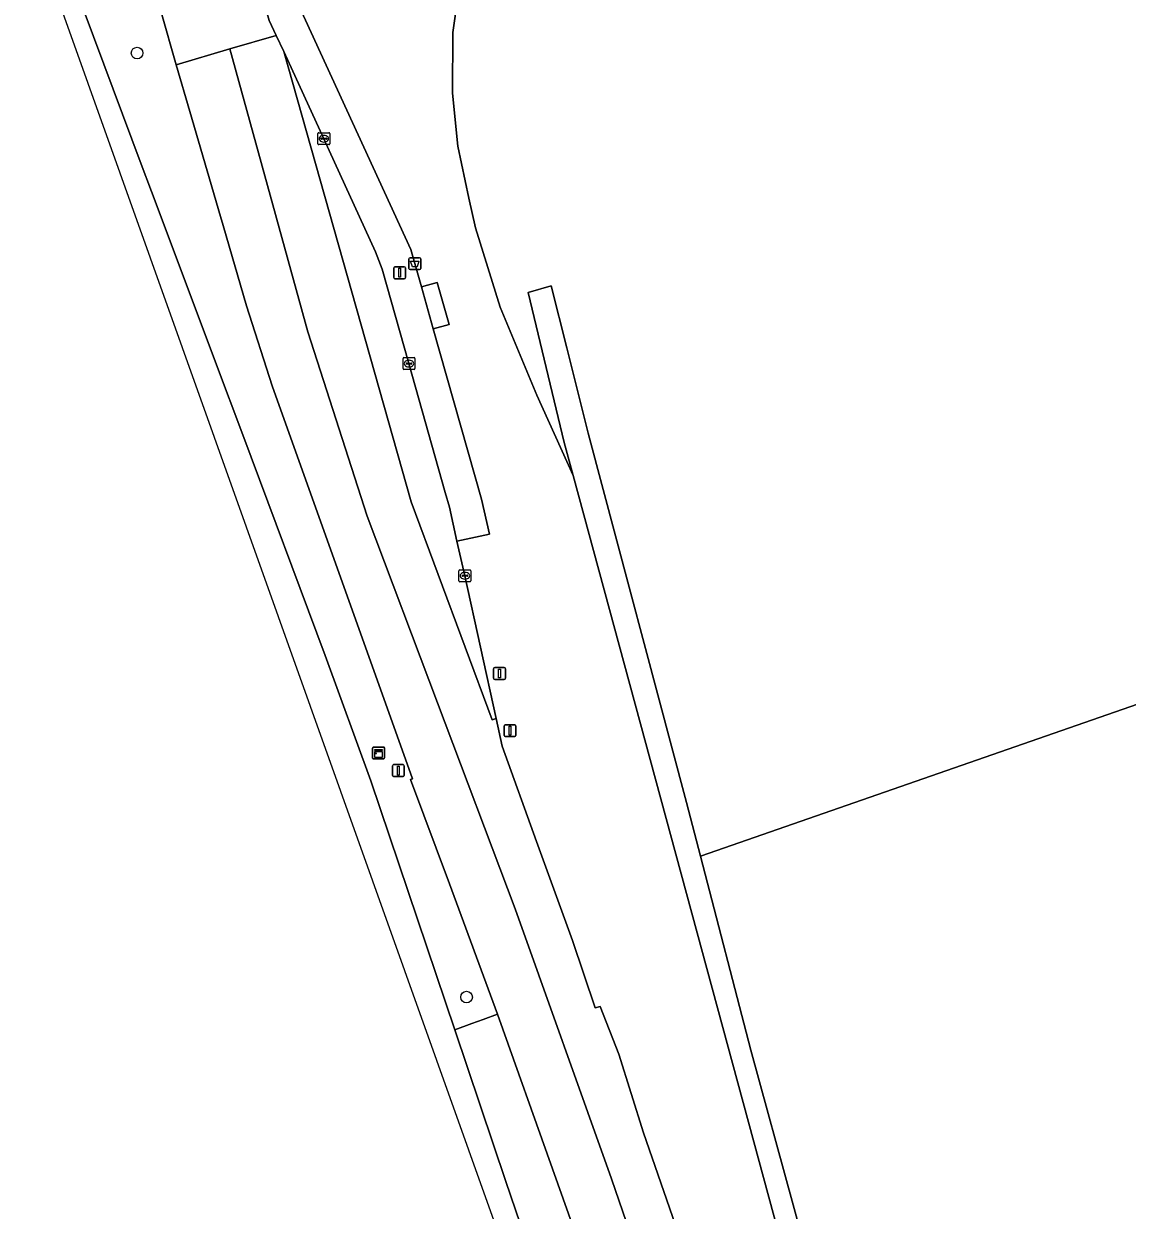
# Model space of a CAD drawing. Extents: x 162661 to 163484, y 380247 to 381230.
# Drawn here: x 162686.4 to 162779.1, y 380630.3 to 380730 of the extents above; entities that cross this region are included whole.
import ezdxf

# ---------------------------------------------------------------- set-up
doc = ezdxf.new("R2010")
doc.units = 0
for name, color, linetype in [('IMGEO_Afvalbak', 7, 'Continuous'), ('IMGEO_Berm_gesloten', 7, 'Continuous'), ('IMGEO_Berm_groen', 7, 'Continuous'), ('IMGEO_Boom', 7, 'Continuous'), ('IMGEO_Erf', 7, 'Continuous'), ('IMGEO_Groenvoorziening', 7, 'Continuous'), ('IMGEO_Kast', 7, 'Continuous'), ('IMGEO_Kolk', 7, 'Continuous'), ('IMGEO_Lichtmast', 7, 'Continuous'), ('IMGEO_Rijbaan_lokaal_gesloten', 7, 'Continuous'), ('IMGEO_Rijbaan_regionaal_gesloten', 7, 'Continuous'), ('IMGEO_Verkeersbordpaal', 7, 'Continuous'), ('IMGEO_Voetpad_gesloten', 7, 'Continuous'), ('IMGEO_Voetpad_open', 7, 'Continuous'), ('IMGEO_Waterloop', 7, 'Continuous')]:
    doc.layers.add(name, color=color, linetype=linetype)

msp = doc.modelspace()

# ---------------------------------------------------------------- linework, layer by layer
at = {"layer": 'IMGEO_Afvalbak'}
for p, q in [((162718.744, 380709.469), (162718.744, 380710.269)), ((162718.744, 380710.269), (162718.744, 380709.469)), ((162718.844, 380710.369), (162719.634, 380710.369)), ((162719.634, 380710.369), (162718.844, 380710.369)), ((162719.734, 380710.269), (162719.734, 380709.469)), ((162719.734, 380709.469), (162719.734, 380710.269)), ((162719.634, 380709.369), (162718.844, 380709.369)), ((162718.844, 380709.369), (162719.634, 380709.369))]:
    msp.add_line(p, q, dxfattribs=at)
msp.add_lwpolyline([(162718.887, 380710.083), (162719.591, 380710.083), (162719.442, 380709.613), (162719.036, 380709.613), (162718.887, 380710.083)], dxfattribs=at)
for centre, start, end in [((162718.844, 380710.269), 90, 180), ((162718.844, 380710.269), 90, 180), ((162719.634, 380710.269), 0, 90), ((162719.634, 380710.269), 360, 90), ((162718.844, 380709.469), 180, 270), ((162718.844, 380709.469), 180, 270), ((162719.634, 380709.469), 270, 0), ((162719.634, 380709.469), 270, 0)]:
    msp.add_arc(centre, 0.1, start, end, dxfattribs=at)
at = {"layer": 'IMGEO_Berm_gesloten'}
msp.add_lwpolyline([(162726.175, 380646.809), (162724.978, 380646.368), (162724.039, 380646.022), (162722.591, 380645.488), (162726.89, 380632.735), (162737.325, 380602.128), (162738.836, 380602.55), (162739.799, 380602.818), (162741.086, 380603.177), (162735.435, 380620.819)], close=True, dxfattribs=at)
at = {"layer": 'IMGEO_Berm_groen'}
for points in [[(162732.546, 380692.054), (162729.49, 380698.811), (162726.399, 380706.208), (162724.344, 380712.875), (162723.77, 380715.356), (162722.852, 380719.735), (162722.396, 380724.185), (162722.448, 380729.287), (162723.012, 380733.427), (162724.006, 380737.484), (162725.419, 380741.416), (162726.001, 380742.737), (162727.877, 380746.449), (162729.94, 380750.05), (162732.522, 380754.035), (162725.177, 380757.753), (162719.136, 380760.933)], [(162705.658, 380744.853), (162709.591, 380731.357), (162718.906, 380711.05), (162719.789, 380707.928), (162721.118, 380708.288), (162722.113, 380704.765), (162720.791, 380704.382), (162724.834, 380690.082), (162725.507, 380687.148), (162722.77, 380686.554), (162723.452, 380683.643), (162726.067, 380671.66), (162726.58, 380669.315), (162729.466, 380661.324), (162732.487, 380652.994), (162734.402, 380647.341), (162734.825, 380647.462), (162736.368, 380643.448), (162738.459, 380636.841), (162743.325, 380622.775)], [(162707.256, 380699.611), (162705.104, 380706.322), (162703.13, 380713.058), (162702.905, 380713.829), (162701.788, 380717.66), (162700.329, 380722.662), (162699.197, 380726.573), (162697.916, 380731), (162695.49, 380739.38)], [(162689.106, 380737.379), (162696.257, 380718.227), (162697.124, 380715.919), (162698.521, 380712.197), (162702.59, 380701.362), (162704.786, 380695.479), (162711.705, 380676.948), (162715.535, 380666.418), (162722.591, 380645.488), (162724.039, 380646.022), (162724.978, 380646.368), (162726.175, 380646.809), (162722.144, 380657.752), (162718.87, 380666.52), (162719.055, 380666.59), (162707.256, 380699.611)], [(162771.398, 380543.272), (162772.778, 380543.615), (162732.546, 380692.054)]]:
    msp.add_lwpolyline(points, dxfattribs=at)
at = {"layer": 'IMGEO_Boom'}
for centre in [(162695.906, 380727.562), (162723.586, 380648.24)]:
    msp.add_circle(centre, 0.489, dxfattribs=at)
at = {"layer": 'IMGEO_Erf'}
msp.add_lwpolyline([(162798.381, 380721.425), (162787.525, 380726.823), (162790.406, 380715.601), (162793.16, 380704.875), (162801.193, 380682.157), (162797.791, 380681.078), (162798.321, 380679.384), (162783.249, 380674.01), (162743.234, 380660.078), (162747.474, 380643.775), (162754.576, 380617.789)], dxfattribs=at)
at = {"layer": 'IMGEO_Groenvoorziening'}
msp.add_lwpolyline([(162723.012, 380733.427), (162722.448, 380729.287), (162722.396, 380724.185), (162722.852, 380719.735), (162723.77, 380715.356), (162724.344, 380712.875), (162726.399, 380706.208), (162729.49, 380698.811), (162732.546, 380692.054), (162731.791, 380694.838), (162728.753, 380707.45), (162730.694, 380708.003), (162732.017, 380702.806), (162733.809, 380695.636), (162742.063, 380664.583), (162743.234, 380660.078), (162783.249, 380674.01)], dxfattribs=at)
at = {"layer": 'IMGEO_Kast'}
for p, q in [((162715.694, 380668.325), (162715.694, 380669.166)), ((162715.694, 380669.166), (162715.694, 380668.325)), ((162715.769, 380669.25), (162716.61, 380669.25)), ((162716.61, 380669.25), (162715.769, 380669.25)), ((162716.694, 380669.175), (162716.694, 380668.334)), ((162716.694, 380668.334), (162716.694, 380669.175)), ((162716.619, 380668.25), (162715.778, 380668.25)), ((162715.778, 380668.25), (162716.619, 380668.25))]:
    msp.add_line(p, q, dxfattribs=at)
for points in [[(162715.889, 380669.04), (162716.489, 380669.04), (162716.489, 380668.955), (162715.889, 380668.955), (162715.889, 380669.04)], [(162715.889, 380668.865), (162716.489, 380668.865), (162716.489, 380668.376), (162715.889, 380668.376), (162715.889, 380668.865)]]:
    msp.add_lwpolyline(points, dxfattribs=at)
msp.add_circle((162715.973, 380668.714), 0.0377, dxfattribs=at)
for centre, start, end in [((162715.772, 380669.172), 92.4484, 184.28452), ((162715.772, 380669.172), 92.4484, 184.28452), ((162716.616, 380669.172), 2.4484, 94.28452), ((162716.616, 380669.172), 2.4484, 94.28452), ((162715.772, 380668.328), 182.4484, 274.28452), ((162715.772, 380668.328), 182.4484, 274.28452), ((162716.616, 380668.328), 272.4484, 4.28452), ((162716.616, 380668.328), 272.4484, 4.28452)]:
    msp.add_arc(centre, 0.0779, start, end, dxfattribs=at)
at = {"layer": 'IMGEO_Kolk'}
for p, q in [((162711.097, 380719.94), (162711.097, 380720.792)), ((162711.172, 380720.866), (162712.024, 380720.866)), ((162711.356, 380720.36), (162711.356, 380720.372)), ((162711.794, 380720.323), (162711.396, 380720.323)), ((162711.399, 380720.409), (162711.797, 380720.409)), ((162711.585, 380720.646), (162711.61, 380720.646)), ((162711.84, 380720.372), (162711.84, 380720.36)), ((162712.098, 380720.792), (162712.098, 380719.94)), ((162712.024, 380719.866), (162711.172, 380719.866)), ((162711.608, 380720.086), (162711.583, 380720.086)), ((162718.25, 380701.043), (162718.25, 380701.895)), ((162718.325, 380701.969), (162719.177, 380701.969)), ((162718.509, 380701.463), (162718.509, 380701.475)), ((162718.947, 380701.426), (162718.549, 380701.426)), ((162718.552, 380701.512), (162718.95, 380701.512)), ((162718.738, 380701.749), (162718.763, 380701.749)), ((162718.993, 380701.475), (162718.993, 380701.463)), ((162719.251, 380701.895), (162719.251, 380701.043)), ((162719.177, 380700.969), (162718.325, 380700.969)), ((162718.761, 380701.189), (162718.736, 380701.189)), ((162722.951, 380683.217), (162722.951, 380684.069)), ((162723.026, 380684.143), (162723.878, 380684.143)), ((162723.21, 380683.637), (162723.21, 380683.649)), ((162723.648, 380683.6), (162723.25, 380683.6)), ((162723.253, 380683.686), (162723.651, 380683.686)), ((162723.462, 380683.363), (162723.437, 380683.363)), ((162723.439, 380683.923), (162723.464, 380683.923)), ((162723.694, 380683.649), (162723.694, 380683.637)), ((162723.952, 380684.069), (162723.952, 380683.217)), ((162723.878, 380683.143), (162723.026, 380683.143))]:
    msp.add_line(p, q, dxfattribs=at)
for points in [[(162711.097, 380719.94), (162711.097, 380720.792)], [(162711.172, 380720.866), (162712.024, 380720.866)], [(162712.098, 380720.792), (162712.098, 380719.94)], [(162712.024, 380719.866), (162711.172, 380719.866)], [(162718.25, 380701.043), (162718.25, 380701.895)], [(162718.325, 380701.969), (162719.177, 380701.969)], [(162719.251, 380701.895), (162719.251, 380701.043)], [(162719.177, 380700.969), (162718.325, 380700.969)], [(162722.951, 380683.217), (162722.951, 380684.069)], [(162723.026, 380684.143), (162723.878, 380684.143)], [(162723.952, 380684.069), (162723.952, 380683.217)], [(162723.878, 380683.143), (162723.026, 380683.143)]]:
    msp.add_lwpolyline(points, dxfattribs=at)
for centre, radius, start, end in [((162711.174, 380720.79), 0.0765, 91.55205, 178.44795), ((162711.174, 380720.79), 0.0765, 91.55205, 178.44795), ((162711.396, 380720.369), 0.0403, 85.87752, 175.75265), ((162711.393, 380720.359), 0.0366, 178.93798, 274.71019), ((162711.797, 380720.366), 0.043, 264.86636, 352.45326), ((162711.801, 380720.371), 0.0386, 1.73085, 96.63898), ((162712.022, 380720.79), 0.0765, 1.55205, 88.44795), ((162712.022, 380720.79), 0.0765, 1.55205, 88.44795), ((162711.174, 380719.942), 0.0765, 181.55205, 268.44795), ((162711.174, 380719.942), 0.0765, 181.55205, 268.44795), ((162712.022, 380719.942), 0.0765, 271.55205, 358.44795), ((162712.022, 380719.942), 0.0765, 271.55205, 358.44795), ((162718.327, 380701.893), 0.0765, 91.55205, 178.44795), ((162718.327, 380701.893), 0.0765, 91.55205, 178.44795), ((162718.549, 380701.472), 0.0403, 85.87752, 175.75265), ((162718.546, 380701.462), 0.0366, 178.93798, 274.71019), ((162718.95, 380701.469), 0.043, 264.86636, 352.45326), ((162718.954, 380701.474), 0.0386, 1.73085, 96.63898), ((162719.175, 380701.893), 0.0765, 1.55205, 88.44795), ((162719.175, 380701.893), 0.0765, 1.55205, 88.44795), ((162718.327, 380701.045), 0.0765, 181.55205, 268.44795), ((162718.327, 380701.045), 0.0765, 181.55205, 268.44795), ((162719.175, 380701.045), 0.0765, 271.55205, 358.44795), ((162719.175, 380701.045), 0.0765, 271.55205, 358.44795), ((162723.028, 380684.067), 0.0765, 91.55205, 178.44795), ((162723.028, 380684.067), 0.0765, 91.55205, 178.44795), ((162723.25, 380683.646), 0.0403, 85.87752, 175.75265), ((162723.247, 380683.636), 0.0366, 178.93798, 274.71019), ((162723.651, 380683.643), 0.043, 264.86636, 352.45326), ((162723.655, 380683.648), 0.0386, 1.73085, 96.63898), ((162723.876, 380684.067), 0.0765, 1.55205, 88.44795), ((162723.876, 380684.067), 0.0765, 1.55205, 88.44795), ((162723.028, 380683.219), 0.0765, 181.55205, 268.44795), ((162723.028, 380683.219), 0.0765, 181.55205, 268.44795), ((162723.876, 380683.219), 0.0765, 271.55205, 358.44795), ((162723.876, 380683.219), 0.0765, 271.55205, 358.44795)]:
    msp.add_arc(centre, radius, start, end, dxfattribs=at)
for centre, major_axis, ratio, start_param, end_param in [((162711.584, 380720.366), (-0.387, 0.002), 0.722429, 4.712389, 7.853982), ((162711.609, 380720.366), (-0.39, 0.002), 0.717154, 1.570796, 4.712389), ((162718.737, 380701.469), (-0.387, 0.002), 0.722429, 4.712389, 7.853982), ((162718.762, 380701.469), (-0.39, 0.002), 0.717154, 1.570796, 4.712389), ((162723.438, 380683.643), (-0.387, 0.002), 0.722429, 4.712389, 7.853982), ((162723.463, 380683.643), (-0.39, 0.002), 0.717154, 1.570796, 4.712389)]:
    msp.add_ellipse(centre, major_axis=major_axis, ratio=ratio, start_param=start_param, end_param=end_param, dxfattribs=at)
at = {"layer": 'IMGEO_Lichtmast'}
for p, q in [((162717.467, 380708.701), (162717.467, 380709.501)), ((162717.467, 380709.501), (162717.467, 380708.701)), ((162717.567, 380709.601), (162718.357, 380709.601)), ((162718.357, 380709.601), (162717.567, 380709.601)), ((162718.457, 380709.501), (162718.457, 380708.701)), ((162718.457, 380708.701), (162718.457, 380709.501)), ((162718.357, 380708.601), (162717.567, 380708.601)), ((162717.567, 380708.601), (162718.357, 380708.601)), ((162725.857, 380675.033), (162725.857, 380675.833)), ((162725.857, 380675.833), (162725.857, 380675.033)), ((162725.957, 380675.933), (162726.747, 380675.933)), ((162726.747, 380675.933), (162725.957, 380675.933)), ((162726.847, 380675.833), (162726.847, 380675.033)), ((162726.847, 380675.033), (162726.847, 380675.833)), ((162726.747, 380674.933), (162725.957, 380674.933)), ((162725.957, 380674.933), (162726.747, 380674.933))]:
    msp.add_line(p, q, dxfattribs=at)
for points in [[(162717.887, 380709.476), (162718.037, 380709.476), (162718.037, 380708.726), (162717.887, 380708.726), (162717.887, 380709.476)], [(162726.277, 380675.808), (162726.427, 380675.808), (162726.427, 380675.058), (162726.277, 380675.058), (162726.277, 380675.808)]]:
    msp.add_lwpolyline(points, dxfattribs=at)
for centre, start, end in [((162717.567, 380709.501), 90, 180), ((162717.567, 380709.501), 90, 180), ((162718.357, 380709.501), 0, 90), ((162718.357, 380709.501), 360, 90), ((162717.567, 380708.701), 180, 270), ((162717.567, 380708.701), 180, 270), ((162718.357, 380708.701), 270, 0), ((162718.357, 380708.701), 270, 0), ((162725.957, 380675.833), 90, 180), ((162725.957, 380675.833), 90, 180), ((162726.747, 380675.833), 0, 90), ((162726.747, 380675.833), 360, 90), ((162725.957, 380675.033), 180, 270), ((162725.957, 380675.033), 180, 270), ((162726.747, 380675.033), 270, 0), ((162726.747, 380675.033), 270, 0)]:
    msp.add_arc(centre, 0.1, start, end, dxfattribs=at)
at = {"layer": 'IMGEO_Rijbaan_lokaal_gesloten'}
for points in [[(162707.01, 380730.296), (162706.097, 380733.413), (162697.916, 380731), (162699.197, 380726.573), (162703.709, 380727.903), (162707.597, 380729.05)], [(162726.067, 380671.66), (162723.452, 380683.643), (162722.77, 380686.554), (162722.152, 380689.405), (162721.793, 380690.647), (162718.751, 380701.469), (162716.497, 380709.398), (162715.949, 380710.856), (162711.598, 380720.366), (162708.241, 380727.682), (162718.92, 380689.84), (162725.747, 380671.549)]]:
    msp.add_lwpolyline(points, close=True, dxfattribs=at)
at = {"layer": 'IMGEO_Rijbaan_regionaal_gesloten'}
for points in [[(162737.325, 380602.128), (162726.89, 380632.735), (162722.591, 380645.488), (162715.535, 380666.418), (162711.705, 380676.948), (162704.786, 380695.479), (162702.59, 380701.362), (162698.521, 380712.197), (162697.124, 380715.919), (162696.257, 380718.227), (162689.106, 380737.379), (162687.993, 380740.378), (162686.383, 380740.14), (162737.056, 380598.142)], [(162743.325, 380622.775), (162738.459, 380636.841), (162736.368, 380643.448), (162734.825, 380647.462), (162734.402, 380647.341), (162732.487, 380652.994), (162729.466, 380661.324), (162726.58, 380669.315), (162726.067, 380671.66), (162725.747, 380671.549), (162718.92, 380689.84), (162708.241, 380727.682), (162707.597, 380729.05), (162703.709, 380727.903), (162710.254, 380704.138), (162715.245, 380688.656), (162721.152, 380672.971), (162727.662, 380655.652), (162735.757, 380632.968), (162743.651, 380609.984)], [(162743.651, 380609.984), (162735.757, 380632.968), (162727.662, 380655.652), (162721.152, 380672.971), (162715.245, 380688.656), (162710.254, 380704.138), (162703.709, 380727.903), (162699.197, 380726.573), (162700.329, 380722.662), (162701.788, 380717.66), (162702.905, 380713.829), (162703.13, 380713.058), (162705.104, 380706.322), (162707.256, 380699.611), (162719.055, 380666.59), (162718.87, 380666.52), (162722.144, 380657.752), (162726.175, 380646.809), (162735.435, 380620.819)]]:
    msp.add_lwpolyline(points, dxfattribs=at)
at = {"layer": 'IMGEO_Verkeersbordpaal'}
for p, q in [((162726.741, 380670.224), (162726.741, 380671.024)), ((162726.741, 380671.024), (162726.741, 380670.224)), ((162726.841, 380671.124), (162727.631, 380671.124)), ((162727.631, 380671.124), (162726.841, 380671.124)), ((162727.731, 380671.024), (162727.731, 380670.224)), ((162727.731, 380670.224), (162727.731, 380671.024)), ((162727.631, 380670.124), (162726.841, 380670.124)), ((162726.841, 380670.124), (162727.631, 380670.124)), ((162717.358, 380666.871), (162717.358, 380667.671)), ((162717.358, 380667.671), (162717.358, 380666.871)), ((162717.458, 380667.771), (162718.248, 380667.771)), ((162718.248, 380667.771), (162717.458, 380667.771)), ((162718.348, 380667.671), (162718.348, 380666.871)), ((162718.348, 380666.871), (162718.348, 380667.671)), ((162718.248, 380666.771), (162717.458, 380666.771)), ((162717.458, 380666.771), (162718.248, 380666.771))]:
    msp.add_line(p, q, dxfattribs=at)
for points in [[(162727.161, 380670.999), (162727.311, 380670.999), (162727.311, 380670.249), (162727.161, 380670.249), (162727.161, 380670.999)], [(162717.778, 380667.646), (162717.928, 380667.646), (162717.928, 380666.896), (162717.778, 380666.896), (162717.778, 380667.646)]]:
    msp.add_lwpolyline(points, dxfattribs=at)
for centre, start, end in [((162726.841, 380671.024), 90, 180), ((162726.841, 380671.024), 90, 180), ((162727.631, 380671.024), 0, 90), ((162727.631, 380671.024), 360, 90), ((162726.841, 380670.224), 180, 270), ((162726.841, 380670.224), 180, 270), ((162727.631, 380670.224), 270, 0), ((162727.631, 380670.224), 270, 0), ((162717.458, 380667.671), 90, 180), ((162717.458, 380667.671), 90, 180), ((162718.248, 380667.671), 0, 90), ((162718.248, 380667.671), 360, 90), ((162717.458, 380666.871), 180, 270), ((162717.458, 380666.871), 180, 270), ((162718.248, 380666.871), 270, 0), ((162718.248, 380666.871), 270, 0)]:
    msp.add_arc(centre, 0.1, start, end, dxfattribs=at)
at = {"layer": 'IMGEO_Voetpad_gesloten'}
msp.add_lwpolyline([(162719.789, 380707.928), (162720.791, 380704.382), (162722.113, 380704.765), (162721.118, 380708.288)], close=True, dxfattribs=at)
at = {"layer": 'IMGEO_Voetpad_open'}
msp.add_lwpolyline([(162709.591, 380731.357), (162705.658, 380744.853), (162702.963, 380744.213), (162703.032, 380743.972), (162703.126, 380743.642), (162703.283, 380743.02), (162706.097, 380733.413), (162707.01, 380730.296), (162707.597, 380729.05), (162708.241, 380727.682), (162711.598, 380720.366), (162715.949, 380710.856), (162716.497, 380709.398), (162718.751, 380701.469), (162721.793, 380690.647), (162722.152, 380689.405), (162722.77, 380686.554), (162725.507, 380687.148), (162724.834, 380690.082), (162720.791, 380704.382), (162719.789, 380707.928), (162718.906, 380711.05)], close=True, dxfattribs=at)
at = {"layer": 'IMGEO_Waterloop'}
msp.add_lwpolyline([(162754.576, 380617.789), (162747.474, 380643.775), (162743.234, 380660.078), (162742.063, 380664.583), (162733.809, 380695.636), (162732.017, 380702.806), (162730.694, 380708.003), (162728.753, 380707.45), (162731.791, 380694.838), (162732.546, 380692.054), (162772.778, 380543.615)], dxfattribs=at)

doc.saveas('drawing.dxf')
